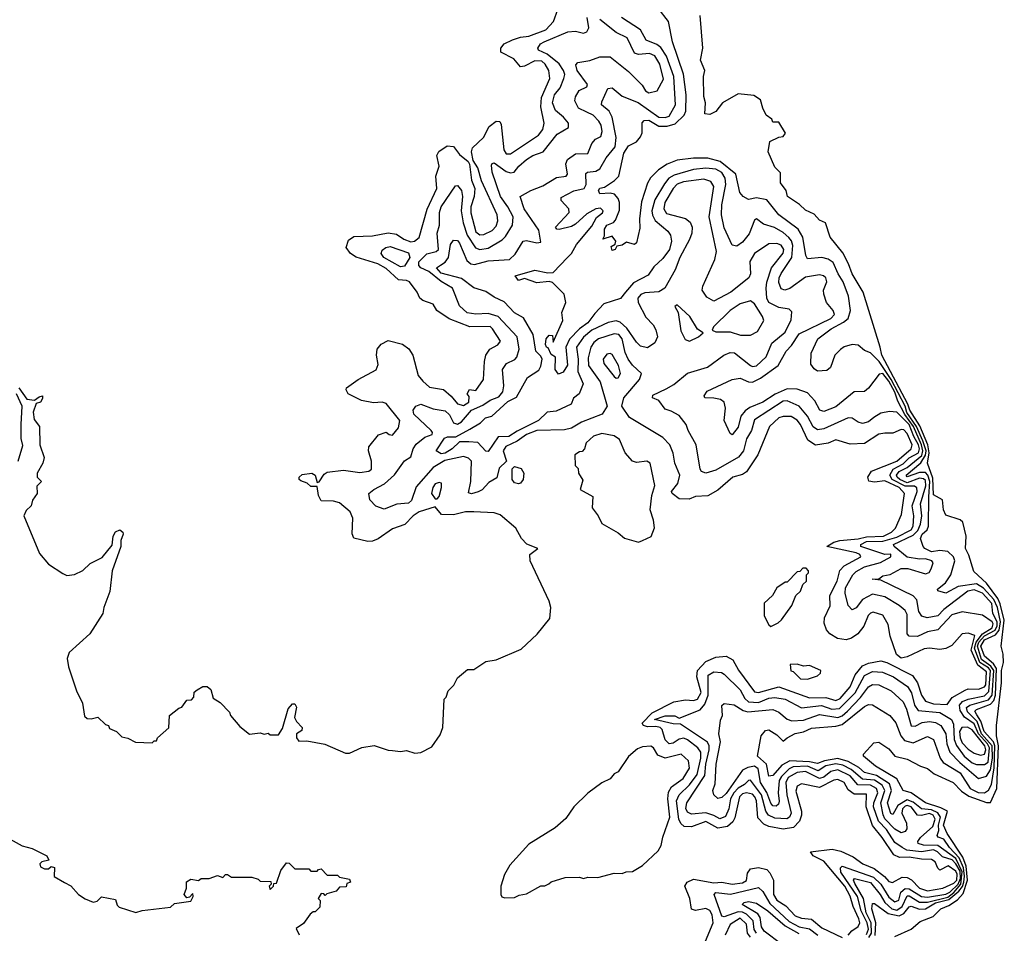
# Model space of a CAD drawing. Extents: x 2494106 to 2685573, y 758056 to 915185.
# Tile 502 of 507: x 2659073 to 2663912, y 897354 to 901844. Entities that reach past the tile are written whole.
import ezdxf

# ---------------------------------------------------------------- set-up
doc = ezdxf.new("R2010")
doc.units = 0

msp = doc.modelspace()

# ---------------------------------------------------------------- linework, layer by layer
at = {"layer": '0CON05XD'}
for points in [[(2661045, 898243.3), (2661099.3, 898270.7), (2661140.7, 898329.3), (2661152.5, 898365), (2661160, 898505), (2661170, 898515), (2661180, 898545), (2661207, 898573), (2661225, 898610), (2661275, 898650), (2661305, 898650), (2661365, 898690), (2661415, 898697.5), (2661538.8, 898751.2), (2661615.9, 898824.1), (2661678.3, 898901.7), (2661683.3, 898955), (2661676.4, 898986.4), (2661582.5, 899185), (2661580, 899215), (2661620, 899245), (2661566.2, 899266.2), (2661540, 899295), (2661512.5, 899345), (2661435, 899410), (2661405, 899420), (2661305, 899426), (2661264.1, 899425.9), (2661205, 899411.2), (2661147, 899413), (2661115, 899450), (2661036.7, 899425), (2661006.7, 899405), (2660966.1, 899363.9), (2660905, 899342), (2660835, 899292), (2660808, 899282), (2660785, 899278.8), (2660715.8, 899295.8), (2660707, 899317), (2660710, 899395), (2660698, 899425), (2660645, 899470), (2660615, 899477.5), (2660555, 899478.8), (2660541.4, 899505), (2660535, 899550), (2660505, 899550), (2660485.5, 899565.6), (2660455, 899578), (2660446.2, 899585), (2660446.2, 899595), (2660461.2, 899608.8), (2660510, 899615), (2660525.9, 899605.9), (2660535, 899570), (2660545, 899572.5), (2660570, 899610), (2660585, 899620.8), (2660665, 899629.5), (2660745, 899618.9), (2660790, 899625), (2660802.5, 899635), (2660802.5, 899675), (2660787.5, 899725), (2660790, 899745), (2660836.7, 899803.3), (2660875, 899817.5), (2660890, 899805), (2660905, 899802.5), (2660935, 899837.5), (2660942.5, 899875), (2660875, 899958.5), (2660855, 899964.3), (2660811.7, 899961.7), (2660753, 899973), (2660687.5, 900005), (2660677.5, 900025), (2660680, 900035), (2660737.5, 900075), (2660825, 900122.5), (2660835, 900150), (2660827.5, 900195), (2660830, 900225), (2660850.7, 900249.3), (2660885, 900267.5), (2660955, 900250), (2660986.4, 900226.4), (2661006.1, 900196.1), (2661031.2, 900095), (2661055, 900067.5), (2661088.3, 900038.3), (2661156.1, 900026.1), (2661194.4, 899994.4), (2661225, 899956.2), (2661255, 899948.8), (2661280, 899965), (2661281.7, 899991.7), (2661272.5, 900005), (2661283.6, 900026.4), (2661315, 900022.5), (2661353.6, 900076.4), (2661357.1, 900165), (2661363.8, 900196.2), (2661384.6, 900225.5), (2661424.1, 900245.9), (2661436, 900265), (2661397.8, 900325), (2661385, 900335.5), (2661285, 900334.5), (2661183.8, 900373.8), (2661124.3, 900414.3), (2661105.8, 900445.8), (2661055, 900463.3), (2661040, 900475), (2661026.7, 900505), (2660990, 900555), (2660975, 900562.5), (2660935, 900566.4), (2660875, 900621.1), (2660833.9, 900643.9), (2660727.4, 900677.4), (2660699.5, 900695), (2660678.1, 900725), (2660690, 900760), (2660715, 900778.9), (2660807.6, 900782.4), (2660885, 900796.5), (2660925, 900790), (2660961.4, 900765), (2660995, 900753.1), (2661013.5, 900756.5), (2661036.6, 900773.4), (2661076.7, 900913.3), (2661124.2, 901015), (2661118.6, 901075), (2661134.2, 901125), (2661123.6, 901176.4), (2661133.6, 901196.4), (2661175, 901223.8), (2661205, 901221.2), (2661235, 901181.4), (2661277.3, 901147.3), (2661284.3, 901134.3), (2661293.1, 901055), (2661309.6, 901015), (2661306.2, 900975), (2661290.9, 900925), (2661290.3, 900895), (2661315, 900802.2), (2661335, 900787.3), (2661355, 900788.2), (2661395, 900808.9), (2661415, 900830), (2661423.3, 900855), (2661420, 900885), (2661342.3, 901052.3), (2661325, 901116.7), (2661302, 901152), (2661294.4, 901195), (2661298.6, 901215), (2661352.9, 901265), (2661380.7, 901319.3), (2661415, 901346.2), (2661433.6, 901343.6), (2661439.7, 901329.7), (2661453.4, 901205), (2661465, 901184.5), (2661485, 901185.5), (2661622.7, 901277.3), (2661644.6, 901305), (2661651.5, 901335), (2661634.7, 901415.3), (2661637.7, 901462.3), (2661678.9, 901555), (2661674.1, 901595), (2661656.5, 901625), (2661639.7, 901639.8), (2661605, 901642.4), (2661555, 901615.5), (2661535, 901611.9), (2661501.7, 901651.7), (2661438.6, 901685), (2661438, 901705), (2661454, 901725), (2661494.7, 901745.3), (2661535, 901758.5), (2661575, 901762.5), (2661659.1, 901795), (2661697.1, 901835), (2661717.9, 901895)], [(2662845.9, 898314.1), (2662884.8, 898335.2), (2662925, 898343.4), (2662965, 898362.2), (2663085, 898372.5), (2663115, 898380.8), (2663225, 898468.9), (2663245, 898477.8), (2663265, 898477.1), (2663350, 898425), (2663378.6, 898388.6), (2663404.1, 898324.1), (2663421.8, 898301.8), (2663465, 898289.6), (2663535, 898320.6), (2663565, 898307.1), (2663596.6, 898215), (2663612.7, 898192.7), (2663695, 898141.9), (2663745.4, 898065), (2663783.9, 898046.1), (2663815, 898043.5), (2663835, 898057.5), (2663849.2, 898085), (2663863, 898167), (2663866.6, 898275), (2663859, 898295), (2663813.7, 898345), (2663797, 898397), (2663777.9, 898427.9), (2663768.4, 898445), (2663775, 898454.5), (2663845, 898480.2), (2663861.2, 898498.8), (2663869.6, 898525), (2663873.9, 898655), (2663858.6, 898678.6), (2663815, 898715.9), (2663796.8, 898765), (2663815, 898795.9), (2663868.7, 898821.3), (2663886.4, 898843.6), (2663894, 898885), (2663879.3, 898955), (2663861.1, 898995), (2663809.9, 899049.9), (2663775, 899071.1), (2663685, 899058), (2663625, 899025.8), (2663586.4, 899036.4), (2663583.3, 899045), (2663623.1, 899076.9), (2663649.5, 899115), (2663669.6, 899185), (2663662.4, 899205), (2663635, 899229.8), (2663595, 899236), (2663555, 899228.1), (2663522, 899245), (2663514.2, 899255), (2663500, 899295), (2663508.9, 899315), (2663532.9, 899337.1), (2663539.8, 899355), (2663541, 899499), (2663546.7, 899575), (2663536, 899605.9), (2663525, 899618), (2663495, 899619.5), (2663435, 899598), (2663430.6, 899605), (2663503, 899667), (2663525.9, 899704.1), (2663527.6, 899725), (2663512.4, 899775), (2663481, 899845), (2663434.1, 899914.1), (2663424.7, 899945), (2663356.3, 900076.3), (2663297.9, 900165), (2663255, 900207.5), (2663225, 900218.6), (2663195, 900244.4), (2663165, 900248.1), (2663125, 900236.2), (2663106.7, 900223.3), (2663080, 900195), (2663058.6, 900135), (2663040.7, 900119.3), (2662995, 900116.7), (2662978, 900128), (2662961.9, 900151.9), (2662962.9, 900205), (2662995.5, 900275), (2663061.1, 900325), (2663122.8, 900357.2), (2663144.4, 900375.6), (2663156.1, 900415), (2663146.7, 900485), (2663120.9, 900555), (2663095.3, 900595), (2663071, 900651), (2663047.5, 900667.5), (2663015, 900675.9), (2662945, 900668.8), (2662937.1, 900685), (2662921.5, 900775), (2662899.1, 900815), (2662804.7, 900884.7), (2662745, 900958.9), (2662695, 900968.5), (2662655, 900961.1), (2662629.2, 900975), (2662613.3, 900995), (2662592.3, 901085), (2662516.5, 901146.5), (2662455, 901163.8), (2662385, 901163.3), (2662305, 901153.9), (2662255, 901134.5), (2662213.5, 901106.5), (2662173.7, 901066.3), (2662159.2, 901040.8), (2662129.1, 900949.1), (2662119.1, 900865), (2662121.1, 900818.9), (2662105, 900747.5), (2662095, 900740), (2662055, 900750), (2662035, 900736.7), (2662008.3, 900731.7), (2662000, 900715), (2661985, 900710), (2661980.4, 900729.5), (2661999.3, 900740.7), (2662003.3, 900755), (2661985, 900780), (2661940, 900765), (2661948, 900782), (2661947.5, 900815), (2661958.8, 900835), (2661992.2, 900847.8), (2662001.2, 900858.8), (2662021.7, 900908.3), (2662021.8, 900945), (2662014.6, 900965), (2661996.1, 900986.1), (2661975, 900991.5), (2661925, 900988.6), (2661918.1, 901005), (2661925, 901015.5), (2661948.2, 901021.8), (2661997, 901053.1), (2662017.3, 901075), (2662042, 901188), (2662065, 901224.4), (2662105, 901244.4), (2662125, 901268), (2662132, 901288), (2662133.4, 901336.6), (2662141.7, 901348.3), (2662165, 901350.3), (2662215, 901320.7), (2662255, 901320.5), (2662295, 901332.8), (2662338.5, 901375), (2662347.3, 901395), (2662348.9, 901475), (2662336.1, 901576.1), (2662282.3, 901735), (2662262.5, 901835), (2662211.2, 901901.2)], [(2662485, 897932.8), (2662445, 897945.7), (2662375, 897939.1), (2662355, 897949.4), (2662346.9, 897966.9), (2662351.8, 897995), (2662440.2, 898129.8), (2662445.6, 898185), (2662462.1, 898255), (2662462, 898275), (2662453.8, 898293.8), (2662321.7, 898381.7), (2662285, 898383.2), (2662193.8, 898405), (2662245, 898422.9), (2662293, 898423), (2662315, 898411.2), (2662417.7, 898452.3), (2662440.5, 898479.5), (2662456.3, 898523.7), (2662457.3, 898622.7), (2662485, 898638.2), (2662522.5, 898635), (2662535, 898628.1), (2662615, 898550.9), (2662637.3, 898507.3), (2662655, 898491.9), (2662705, 898489.1), (2662755, 898509.3), (2662785, 898513.1), (2662835.2, 898505.2), (2662915, 898461.5), (2663013.4, 898473.4), (2663065, 898456), (2663101.7, 898458.3), (2663178.9, 898535), (2663225, 898620.7), (2663265, 898640.6), (2663313, 898637), (2663368.5, 898615), (2663436.3, 898566.3), (2663456.2, 898535), (2663470.7, 898475), (2663489.5, 898449.5), (2663595, 898438.8), (2663653.1, 898405), (2663662.3, 898382.3), (2663665.9, 898305.9), (2663677.6, 898277.6), (2663714.4, 898224.4), (2663755, 898191.9), (2663775, 898184), (2663815, 898183), (2663833.4, 898195), (2663840.1, 898265), (2663829.8, 898285), (2663785.6, 898335), (2663765, 898383), (2663716, 898416), (2663695, 898449.5), (2663691.9, 898475), (2663707.2, 898492.8), (2663735, 898505.2), (2663815, 898521.6), (2663836.9, 898543.1), (2663844.9, 898645), (2663835, 898658.1), (2663792.3, 898685), (2663766.3, 898755), (2663774.7, 898785.3), (2663804.9, 898825.1), (2663853.1, 898855), (2663857, 898875), (2663852.2, 898885), (2663805, 898917.8), (2663705, 898934.4), (2663655, 898919.5), (2663585, 898846.1), (2663535, 898835.9), (2663485, 898813.1), (2663445, 898814.4), (2663435.6, 898825.6), (2663435, 898920.8), (2663425, 898940.6), (2663395.7, 898965), (2663325, 899007.5), (2663265, 899020), (2663216.2, 898993.8), (2663185, 898954.2), (2663165, 898943.3), (2663145.8, 898965.8), (2663130.4, 899025), (2663132.6, 899052.6), (2663168.8, 899115), (2663185, 899132.1), (2663225.8, 899155), (2663303.3, 899176.7), (2663355.5, 899205), (2663355, 899216.7), (2663325, 899215.5), (2663207.5, 899255), (2663206.9, 899265), (2663235, 899279.4), (2663315, 899281.6), (2663385, 899300.8), (2663455, 899337.1), (2663464.7, 899355), (2663467.5, 899405), (2663459.3, 899455), (2663484.8, 899524.8), (2663483.1, 899543.1), (2663471.1, 899551.1), (2663425, 899551.4), (2663361.5, 899585), (2663350.4, 899605), (2663365.6, 899635), (2663415, 899660.6), (2663445, 899690.3), (2663490, 899715), (2663495.3, 899734.8), (2663491.3, 899755), (2663467.5, 899795), (2663445, 899854), (2663385, 899915.6), (2663348.3, 899918.3), (2663305, 899910.5), (2663270.6, 899889.4), (2663245, 899868.5), (2663215, 899860), (2663195, 899865.7), (2663165, 899886.4), (2663145, 899887.9), (2663025, 899834.1), (2662995, 899829.2), (2662973, 899843), (2662945.2, 899895.2), (2662904.7, 899944.7), (2662845, 899970.8), (2662825, 899969.3), (2662685, 899877.5), (2662669.2, 899825), (2662645.8, 899784.2), (2662630, 899725), (2662605.7, 899694.3), (2662495, 899629.5), (2662445, 899615.5), (2662424, 899624), (2662417.1, 899635), (2662398.8, 899755), (2662358, 899825), (2662348.6, 899855), (2662315, 899898.1), (2662275, 899920.5), (2662245, 899929.2), (2662215, 899972.5), (2662183.3, 899985), (2662185, 899998), (2662250.7, 900029.3), (2662288.3, 900051.7), (2662355, 900106.2), (2662453.9, 900136.1), (2662533.8, 900195), (2662565, 900208.6), (2662586.2, 900206.2), (2662665, 900144.2), (2662675, 900139.2), (2662695, 900143.1), (2662742.7, 900187.3), (2662770, 900255), (2662835, 900308.1), (2662865, 900369.2), (2662868.3, 900408.3), (2662855, 900421.3), (2662805, 900429.6), (2662755.5, 900455), (2662745.3, 900475), (2662742, 900525), (2662745.3, 900554.7), (2662768.5, 900625), (2662825, 900696), (2662828.7, 900715), (2662815, 900736.2), (2662795, 900744.5), (2662755, 900741.9), (2662685, 900694.4), (2662661.5, 900655), (2662664.5, 900595), (2662656.7, 900575), (2662568, 900505), (2662485, 900460), (2662450.3, 900480.3), (2662427.5, 900515), (2662430.8, 900535), (2662490.4, 900665), (2662497.5, 900705), (2662461.3, 900875), (2662485.4, 901025), (2662469.6, 901049.6), (2662435, 901060), (2662335, 901047.4), (2662305, 901035.3), (2662284.8, 901015.2), (2662243.6, 900945), (2662238.4, 900915), (2662252.3, 900892.3), (2662345, 900866.7), (2662368.9, 900848.9), (2662379.1, 900825), (2662376.2, 900795), (2662365.6, 900764.3), (2662317.2, 900675), (2662294.5, 900615), (2662244.6, 900525), (2662215, 900506.8), (2662145, 900501.5), (2662126.7, 900493.3), (2662111.8, 900475), (2662112.5, 900455), (2662151.4, 900381.4), (2662186, 900345), (2662200.3, 900320.3), (2662207.5, 900285), (2662195, 900256.7), (2662158.3, 900231.7), (2662125, 900240), (2662105, 900258.8), (2662057.9, 900327.9), (2662025, 900356.9), (2662005, 900364.6), (2661965, 900356.4), (2661885, 900318.2), (2661845, 900283.1), (2661810.7, 900235), (2661818.8, 900175), (2661816.7, 900115), (2661841.9, 900055), (2661822.5, 900005), (2661795.8, 899984.2), (2661784, 899955), (2661710.6, 899919.4), (2661665, 899915.5), (2661623.6, 899875), (2661518, 899822), (2661477.8, 899795), (2661425, 899793.5), (2661375, 899721.2), (2661365, 899723.8), (2661325, 899766.9), (2661281.2, 899768.8), (2661235, 899769.6), (2661199.6, 899735), (2661165, 899714.3), (2661145, 899711.2), (2661120.8, 899725), (2661161.8, 899788.2), (2661175.3, 899794.7), (2661216.2, 899793.8), (2661285, 899831.6), (2661337.6, 899862.4), (2661363.1, 899886.9), (2661394.4, 899895), (2661472.7, 899967.3), (2661515, 899989.6), (2661569.2, 900085), (2661625, 900121.5), (2661635, 900140.8), (2661640.9, 900175), (2661635, 900190.5), (2661609.7, 900215), (2661596.9, 900296.9), (2661548.8, 900378.8), (2661505, 900404.2), (2661455, 900458), (2661405, 900480.6), (2661365, 900507.5), (2661305, 900526.8), (2661245, 900571.6), (2661145, 900597.6), (2661122.5, 900625), (2661142, 900638), (2661165, 900652.2), (2661180.9, 900675), (2661190.9, 900739.1), (2661205, 900761.4), (2661225, 900758.6), (2661235, 900745.7), (2661270.6, 900660.6), (2661290, 900645), (2661309.2, 900640.8), (2661375, 900658.4), (2661480, 900665), (2661508.8, 900691.2), (2661547.5, 900755), (2661565, 900758.6), (2661615, 900748), (2661635, 900750), (2661625, 900810), (2661552.9, 900915), (2661532.5, 900975), (2661584.7, 901005.3), (2661645, 901028.2), (2661712.2, 901067.8), (2661758.8, 901075), (2661765.7, 901085), (2661757.5, 901135), (2661765, 901157.5), (2661805, 901185.6), (2661865, 901186.2), (2661884.6, 901235.3), (2661903.1, 901256.9), (2661929.1, 901270.9), (2661936.2, 901295), (2661931.1, 901325), (2661920, 901345), (2661891.5, 901375), (2661860.1, 901390.1), (2661820, 901410), (2661802.2, 901445), (2661805.5, 901465), (2661823.4, 901496.6), (2661860, 901515), (2661864, 901525), (2661813.8, 901595), (2661807.3, 901622.7), (2661816.9, 901633.1), (2661875, 901643.3), (2661925, 901662), (2661975, 901661.4), (2662065, 901589.4), (2662132.4, 901522.4), (2662148.8, 901495), (2662165, 901484), (2662205.7, 901494.3), (2662238.3, 901551.7), (2662219.7, 901625), (2662195, 901666.1), (2662168.5, 901678.5), (2662115, 901673.5), (2662095, 901680.4), (2662059.5, 901755), (2662005, 901781.1), (2661925.4, 901845)], [(2661396, 901095), (2661391.5, 901128.5), (2661395, 901137.5), (2661405, 901141.4), (2661465, 901097.8), (2661485, 901091.9), (2661503.3, 901095), (2661525.8, 901125), (2661565, 901156.9), (2661595, 901176.5), (2661645.5, 901194.5), (2661715, 901281.4), (2661770, 901315), (2661770, 901335), (2661745.5, 901365), (2661707.1, 901397.1), (2661692.1, 901435), (2661702.5, 901475), (2661730.1, 901509.9), (2661748.5, 901555), (2661751.8, 901575), (2661746.8, 901595), (2661725, 901626.9), (2661665, 901675.5), (2661624, 901695), (2661619.2, 901705), (2661632.5, 901725), (2661650.8, 901735), (2661767.5, 901785), (2661805, 901788.6), (2661845, 901777.5), (2661861.2, 901785), (2661870, 901805), (2661861.6, 901855)], [(2663246.7, 897333.3), (2663260.1, 897355), (2663258.4, 897405), (2663233.6, 897455), (2663220.8, 897525), (2663178.6, 897598.6), (2663171.2, 897615), (2663176.7, 897623.3), (2663255, 897603.2), (2663302.1, 897545), (2663326, 897505), (2663359.2, 897475), (2663385, 897468.3), (2663410.3, 897485), (2663435, 897538.4), (2663445, 897537.8), (2663495, 897507.1), (2663535, 897506.2), (2663635, 897532.3), (2663665, 897554.4), (2663699, 897595), (2663705.7, 897655.7), (2663675, 897720.9), (2663585.3, 897785.3), (2663515, 897787.4), (2663489.4, 897795), (2663487.5, 897805), (2663501.2, 897825), (2663561.6, 897878.4), (2663572.6, 897915), (2663562.6, 897935), (2663545, 897942.1), (2663505, 897932.8), (2663485, 897934.8), (2663455, 897974.8), (2663435, 897981.5), (2663425, 897978.5), (2663412.2, 897965), (2663409.3, 897945), (2663431.1, 897895), (2663433, 897867), (2663425, 897854.3), (2663405, 897848.5), (2663375, 897866.2), (2663325.9, 897915.9), (2663316.7, 897936.7), (2663305.5, 897995), (2663325.5, 898055), (2663312.2, 898082.3), (2663275, 898106.7), (2663215, 898111.1), (2663159.5, 898159.5), (2663119.5, 898179.5), (2663085, 898187.6), (2663035, 898177.4), (2662997.2, 898152.8), (2662945, 898174.9), (2662875, 898172.3), (2662855, 898162.7), (2662818, 898125), (2662806.7, 898105), (2662801.4, 898045), (2662806.5, 898003.5), (2662802, 897988), (2662791.4, 897978.5), (2662775, 897980.3), (2662765, 897992.9), (2662745.8, 898045.8), (2662714.2, 898095), (2662702.8, 898162.8), (2662685, 898174.8), (2662651.5, 898168.5), (2662625.3, 898155), (2662545, 898041.3), (2662525, 898021.1), (2662505, 898015.8), (2662485, 898033.8), (2662480, 898055), (2662491.3, 898088.7), (2662496.4, 898185), (2662516.9, 898295), (2662510, 898335), (2662518, 898402), (2662526.7, 898425), (2662523.6, 898473.6), (2662536.1, 898483.9), (2662585, 898476.9), (2662628.9, 898449), (2662651.8, 898441.8), (2662775, 898453.9), (2662805, 898440.9), (2662846, 898406), (2662868.2, 898398.2), (2662925, 898402), (2663005, 898428.9), (2663095, 898415.2), (2663115, 898422.3), (2663142.2, 898445), (2663206.5, 898513.5), (2663245, 898566.1), (2663265, 898576.1), (2663295, 898575.4), (2663355.7, 898545), (2663415, 898491.5), (2663432.5, 898455), (2663455, 898374.4), (2663475, 898371.8), (2663509.5, 898390.5), (2663545, 898394.7), (2663575, 898389.7), (2663600, 898375), (2663625.7, 898335), (2663630.3, 898285), (2663644.4, 898244.4), (2663693.2, 898193.2), (2663785, 898114.5), (2663825, 898126.2), (2663845, 898156.7), (2663853.9, 898213.9), (2663852.2, 898275), (2663800.8, 898335), (2663778.3, 898395), (2663732.3, 898442.3), (2663726, 898464), (2663742.5, 898475), (2663835, 898501.5), (2663852.6, 898525), (2663860.2, 898645), (2663846.7, 898666.7), (2663800.1, 898700.1), (2663780, 898765), (2663786.9, 898785), (2663814.6, 898815.4), (2663866.8, 898843.2), (2663877.8, 898865), (2663878.1, 898885), (2663855.6, 898925), (2663850.8, 898975), (2663805, 899025.2), (2663765, 899042.8), (2663732.5, 899035), (2663615.1, 898944.9), (2663585, 898914.6), (2663533.8, 898903.8), (2663507.5, 898912.5), (2663492.7, 898935), (2663483.1, 898993.1), (2663465, 899011.8), (2663305, 899090), (2663263.8, 899095), (2663295, 899096.2), (2663315, 899110.6), (2663352, 899118), (2663405, 899146.5), (2663437.5, 899147.5), (2663525, 899121.1), (2663542.9, 899127.1), (2663552.5, 899145), (2663562.5, 899175), (2663555.8, 899185), (2663525, 899194.6), (2663495, 899193.4), (2663435, 899203.4), (2663370.6, 899255), (2663367.1, 899265), (2663465, 899311), (2663486.7, 899333.3), (2663501.2, 899365), (2663506.6, 899405), (2663501.1, 899465), (2663526.4, 899553.6), (2663525, 899578.6), (2663515, 899587.9), (2663495, 899590.3), (2663435, 899567.6), (2663398.2, 899585), (2663385.5, 899595), (2663383.2, 899605), (2663395.8, 899624.2), (2663435, 899643.4), (2663507.4, 899702.6), (2663512.5, 899725), (2663505.9, 899755), (2663466.3, 899845), (2663423.1, 899903.1), (2663389.8, 899969.8), (2663375, 900014), (2663345, 900067.8), (2663315, 900106.1), (2663297.3, 900102.7), (2663245, 900032.9), (2663225, 900017.5), (2663175, 900015.8), (2663085, 899940.9), (2663025, 899917.8), (2663005.4, 899925.5), (2662981.4, 899971.5), (2662945, 900009.5), (2662895, 900028.9), (2662845, 900030), (2662786.7, 900003.3), (2662725, 899964.7), (2662661.2, 899938.8), (2662638.2, 899921.8), (2662617.5, 899895), (2662605, 899841.2), (2662575, 899803.3), (2662565, 899811.2), (2662536.2, 899875), (2662542.7, 899935), (2662535.4, 899965), (2662517.7, 899977.7), (2662485, 899984), (2662440, 899985), (2662437.5, 899995), (2662451.7, 900018.3), (2662575, 900076.5), (2662615, 900082.7), (2662655, 900064.6), (2662675, 900062.8), (2662715, 900081.9), (2662801.5, 900145), (2662840.4, 900215), (2662867.1, 900243), (2662905, 900300), (2663060, 900375), (2663078.1, 900395), (2663071.9, 900415), (2663039.2, 900455), (2663025.5, 900494.4), (2663023.5, 900515), (2663040, 900555), (2663035.6, 900575), (2663023.3, 900585), (2663005, 900590), (2662935, 900578), (2662857.6, 900522.4), (2662834.5, 900514.4), (2662815, 900522), (2662805, 900552.5), (2662806.6, 900575), (2662815, 900596.5), (2662868.8, 900675), (2662873.6, 900733.6), (2662866.7, 900756.7), (2662853.3, 900773.3), (2662825, 900797.8), (2662782.4, 900822.4), (2662728.8, 900838.8), (2662695, 900866.2), (2662685, 900858.8), (2662657.9, 900792.1), (2662625, 900750), (2662598.3, 900731.7), (2662575.7, 900735.7), (2662535, 900821.2), (2662522, 900885), (2662523.4, 900935), (2662544.2, 901035), (2662540.3, 901065), (2662525, 901092.7), (2662495, 901109.4), (2662445, 901114.8), (2662385, 901108.4), (2662290.1, 901079.9), (2662264.5, 901065.5), (2662242.4, 901037.5), (2662195, 900959.4), (2662180.3, 900905), (2662182.9, 900882.9), (2662196.8, 900856.8), (2662258, 900805), (2662272.5, 900785), (2662277.1, 900755), (2662266.5, 900715), (2662235, 900670.6), (2662189.7, 900630.3), (2662161.7, 900588.3), (2662089.3, 900550.7), (2662050.5, 900505), (2662025.4, 900474.5), (2661945, 900446.9), (2661899.6, 900400.4), (2661865.8, 900355), (2661824.8, 900325.1), (2661775.2, 900274.8), (2661757.1, 900235), (2661765, 900146.7), (2661745, 900112), (2661721.2, 900101.2), (2661705.7, 900125.7), (2661706, 900186), (2661685, 900198.6), (2661671.2, 900231.2), (2661662.5, 900235), (2661657.1, 900247.1), (2661660.4, 900275), (2661675, 900294.3), (2661691.7, 900291.7), (2661695, 900260), (2661742.5, 900365), (2661737.5, 900405), (2661757.5, 900455), (2661750, 900495), (2661692.8, 900552.8), (2661675, 900556.7), (2661615, 900550.5), (2661555, 900571.9), (2661525, 900563.1), (2661508.8, 900585), (2661605, 900613.8), (2661669.3, 900599.3), (2661695, 900601), (2661765.3, 900674.7), (2661784.9, 900695.1), (2661810.3, 900739.7), (2661885, 900829.7), (2661908.1, 900871.8), (2661937.7, 900895), (2661940.4, 900905), (2661928.1, 900918.1), (2661904.5, 900915), (2661860.5, 900889.5), (2661805, 900838.9), (2661785, 900828.5), (2661725, 900813.1), (2661713.3, 900815), (2661706.7, 900825), (2661773.8, 900896.2), (2661772.7, 900915), (2661734.5, 900955), (2661735, 900970), (2661796.6, 901003.4), (2661847.5, 901015), (2661857.9, 901035), (2661855, 901087.5), (2661864.6, 901095.3), (2661905, 901100.5), (2661925, 901110.6), (2661955.3, 901164.7), (2662000.2, 901219.8), (2662005.7, 901265), (2661984.7, 901365), (2661970.4, 901395), (2661933.1, 901425), (2661935, 901441.2), (2661964.3, 901505.7), (2661985, 901510), (2662035, 901468.9), (2662112.3, 901437.7), (2662215, 901365.7), (2662245, 901363.5), (2662265, 901370.6), (2662295.8, 901425), (2662289, 901565), (2662251.9, 901665), (2662225, 901707.7), (2662205, 901722.7), (2662152.9, 901742.9), (2662124.3, 901795), (2662030.8, 901855)], [(2663375, 897338.6), (2663455.5, 897374.5), (2663498.7, 897411.3), (2663563.6, 897436.4), (2663601.2, 897475), (2663640.2, 897489.8), (2663682.3, 897517.7), (2663709.7, 897550.3), (2663732.1, 897615), (2663724.2, 897684.2), (2663708, 897728.1), (2663631.6, 897845), (2663613.9, 897885), (2663632.5, 897955), (2663601.2, 897971.2), (2663525, 897995.3), (2663455, 898043.6), (2663415.5, 898055.6), (2663383.6, 898113.6), (2663278.8, 898175), (2663220, 898225), (2663220, 898235), (2663270.7, 898289.3), (2663295, 898293.3), (2663345, 898261.2), (2663374.3, 898224.3), (2663435, 898209.5), (2663501.2, 898175), (2663535, 898164.3), (2663567.3, 898137.3), (2663661.4, 898095), (2663702.4, 898052.4), (2663738.6, 898028.6), (2663825, 897996.4), (2663845, 897996.4), (2663876.3, 898065), (2663884.1, 898275), (2663873.3, 898325), (2663873.8, 898375), (2663898.7, 898585), (2663898.3, 898645), (2663908.2, 898685), (2663906.6, 898726.6), (2663896.7, 898765), (2663912.4, 898892.4), (2663892.6, 898972.6), (2663880.1, 899000.1), (2663824.2, 899074.2), (2663762.7, 899132.7), (2663738, 899212), (2663722, 899245), (2663725.8, 899305), (2663708.2, 899375), (2663695.9, 899385.9), (2663625, 899408.8), (2663613.5, 899435), (2663608.4, 899485), (2663565, 899508.2), (2663560.7, 899590.7), (2663534.2, 899665), (2663543.6, 899715), (2663536.9, 899755), (2663497.4, 899847.4), (2663447.4, 899925), (2663437.6, 899955), (2663310.6, 900195), (2663303.1, 900235), (2663219.2, 900505), (2663164.5, 900595), (2663146.7, 900645), (2663118.7, 900698.7), (2663056.2, 900775), (2663033.8, 900845), (2663005, 900859.2), (2662978.1, 900888.1), (2662935, 900908), (2662905.6, 900935.6), (2662846.7, 900975), (2662840, 901005), (2662813, 901043), (2662811.7, 901091.7), (2662785, 901120), (2662751.2, 901195), (2662760, 901245), (2662805, 901267.5), (2662825, 901270), (2662837, 901287), (2662805, 901340), (2662775, 901340), (2662770, 901355), (2662742.5, 901375), (2662725, 901410), (2662715, 901450), (2662681.7, 901471.7), (2662605, 901480), (2662527.5, 901435), (2662495, 901393.3), (2662465, 901377.5), (2662441.2, 901381.2), (2662443.8, 901435), (2662436.1, 901466.1), (2662433.8, 901565), (2662440, 901595), (2662420, 901645), (2662431.2, 901705), (2662417.5, 901865)], [(2663145.8, 897345), (2663163.6, 897366.4), (2663195, 897388), (2663202.2, 897405), (2663196.8, 897425), (2663169.7, 897485), (2663155, 897536.9), (2663127.9, 897585), (2663025, 897707.8), (2662973.8, 897735), (2662960, 897755), (2663067, 897767), (2663108.3, 897758.3), (2663169.3, 897729.3), (2663216.7, 897695), (2663272.4, 897672.4), (2663323.2, 897633.2), (2663345, 897608.5), (2663363.6, 897603.6), (2663410.6, 897629.4), (2663435, 897628.8), (2663457.1, 897617.1), (2663495, 897575.9), (2663535, 897563.4), (2663610, 897575), (2663665, 897600.9), (2663678.7, 897615), (2663680, 897645), (2663675, 897658.9), (2663636.2, 897685), (2663595, 897664.2), (2663585, 897674), (2663572.9, 897705), (2663555, 897716.8), (2663505, 897717.9), (2663445, 897728.6), (2663396.6, 897726.6), (2663369.1, 897739.1), (2663312.8, 897825), (2663264.5, 897884.5), (2663233.5, 897975), (2663235, 898037.8), (2663175, 898037.2), (2663145, 898059.1), (2663125, 898095.5), (2663095, 898109.4), (2663075, 898107.1), (2663005, 898070), (2662915, 898089.2), (2662893.7, 898076.3), (2662887.8, 898052.2), (2662916.2, 897955), (2662916.4, 897935), (2662905.8, 897905.8), (2662875.8, 897874.2), (2662825, 897865.9), (2662755, 897878.2), (2662730.7, 897890.7), (2662701.4, 897921.4), (2662693.8, 898005), (2662687, 898025), (2662675, 898037.2), (2662645, 898044.1), (2662625, 898038.6), (2662610.6, 898025), (2662588.3, 897921.7), (2662578.3, 897901.7), (2662551.9, 897878.1), (2662505, 897871.1), (2662445, 897904.2), (2662375, 897877.7), (2662339.5, 897879.5), (2662323.2, 897893.2), (2662312.1, 897915), (2662301, 898005), (2662314.8, 898035.2), (2662365, 898084.1), (2662402.5, 898135), (2662420.7, 898215), (2662421.4, 898245), (2662406.2, 898265), (2662355, 898305.3), (2662337.6, 898312.4), (2662315, 898308.8), (2662285, 898287.9), (2662265, 898284.6), (2662246.2, 898305), (2662230.3, 898355), (2662221.8, 898365), (2662200.6, 898370.6), (2662158.7, 898368.7), (2662139.6, 898375), (2662133.2, 898386.8), (2662182.5, 898437.5), (2662288, 898492), (2662345, 898501.6), (2662385, 898497.5), (2662405.4, 898505), (2662422.5, 898537.5), (2662401.4, 898615), (2662404.7, 898645), (2662445, 898689.4), (2662495, 898711.8), (2662545, 898715.3), (2662578.2, 898698.2), (2662606.5, 898646.5), (2662685, 898540.7), (2662705, 898537.9), (2662805, 898565.7), (2662955, 898510.5), (2663035, 898513.5), (2663085, 898498.8), (2663105, 898508.1), (2663155, 898564.6), (2663179, 898625), (2663215, 898668.1), (2663245, 898682), (2663305, 898693.5), (2663335.9, 898684.1), (2663461.7, 898621.7), (2663485.2, 898585.2), (2663504.7, 898525), (2663524.5, 898494.5), (2663565, 898481.7), (2663631.2, 898478.8), (2663656.4, 898513.6), (2663720.4, 898549.6), (2663735.2, 898554.8), (2663785, 898554.3), (2663814.5, 898565), (2663821, 898575), (2663825, 898639.6), (2663781.8, 898671.8), (2663749.8, 898745), (2663767.5, 898817.5), (2663735, 898828.5), (2663705, 898825.7), (2663655, 898769.2), (2663625, 898754.4), (2663595, 898748.2), (2663545, 898755.4), (2663518.6, 898751.4), (2663435, 898713.1), (2663405, 898706.9), (2663382.2, 898725), (2663351.5, 898815), (2663342.1, 898872.1), (2663315, 898918), (2663268, 898932), (2663255, 898928), (2663244, 898916), (2663222.7, 898862.7), (2663192.5, 898825), (2663161.4, 898805), (2663135, 898796.9), (2663093.1, 898803.1), (2663055.4, 898825.5), (2663038.6, 898845), (2663027.6, 898877.6), (2663028.1, 898905), (2663056.5, 898963.5), (2663055.3, 899015), (2663091.6, 899085), (2663103.4, 899136.6), (2663125, 899160), (2663206.8, 899205), (2663202.9, 899215), (2663185, 899223.9), (2663040, 899255), (2663073.9, 899276.1), (2663104.9, 899285.1), (2663195, 899291.9), (2663235, 899302.8), (2663319.5, 899305), (2663358.6, 899325), (2663377.8, 899345), (2663407.4, 899412.6), (2663421.2, 899515), (2663396.3, 899545), (2663325, 899577.9), (2663275, 899570.9), (2663246.8, 899576.8), (2663241.3, 899595), (2663260, 899625), (2663383.9, 899675), (2663454.6, 899735), (2663459.1, 899755), (2663435, 899810.4), (2663419, 899829), (2663405, 899830.8), (2663365, 899811.5), (2663325, 899812.7), (2663295, 899806.4), (2663225, 899761.5), (2663155, 899757.9), (2663085, 899778.6), (2663046.4, 899763.6), (2662985, 899752.5), (2662947.1, 899777.1), (2662910.6, 899855), (2662895, 899875.4), (2662865, 899894.1), (2662826, 899894), (2662805, 899887.3), (2662758.8, 899845), (2662701.8, 899705), (2662645, 899622.2), (2662625, 899609.5), (2662577.5, 899595), (2662505, 899532.5), (2662455, 899504.5), (2662395, 899500), (2662362.9, 899487.1), (2662315, 899490), (2662280, 899515), (2662276.7, 899525), (2662308.1, 899565), (2662317.1, 899605), (2662292.9, 899665), (2662284.5, 899714.5), (2662268.1, 899755), (2662235, 899790), (2662069.8, 899889.8), (2662032, 899945), (2662043.1, 899985), (2662119.4, 900075), (2662129.2, 900105), (2662085, 900145.5), (2662063.8, 900175), (2662048.8, 900208.8), (2662034.7, 900275), (2662017.6, 900297.5), (2661995, 900300.3), (2661917.5, 900275), (2661895, 900257.8), (2661880.8, 900235), (2661867.3, 900182.7), (2661869.1, 900145), (2661926.8, 900065), (2661961.4, 899945), (2661935.4, 899904.6), (2661835, 899865.4), (2661785, 899836.2), (2661750.9, 899829.1), (2661614.2, 899825), (2661565, 899804.7), (2661517.8, 899772.2), (2661462.8, 899747.2), (2661450.3, 899725), (2661465.7, 899675), (2661430.1, 899639.9), (2661418.1, 899591.9), (2661379.9, 899570.1), (2661346.1, 899533.9), (2661326.8, 899523.2), (2661293.8, 899513.8), (2661279.5, 899519.5), (2661290.2, 899575), (2661293.6, 899673.6), (2661279.4, 899689.4), (2661255, 899697.3), (2661162.4, 899677.6), (2661105, 899643.9), (2661021.3, 899548.7), (2660999.2, 899480.8), (2660985, 899468.8), (2660926.3, 899463.7), (2660865, 899439.1), (2660823, 899453), (2660794.3, 899485), (2660790, 899515), (2660813.8, 899535), (2660867, 899563), (2660915, 899607.7), (2660965, 899676.7), (2660995, 899696), (2661007.8, 899735), (2661022.7, 899757.3), (2661065, 899792.1), (2661100.8, 899805), (2661102.9, 899815), (2661095.6, 899825), (2661010.4, 899905), (2661006.8, 899925), (2661021.1, 899945), (2661045, 899954.6), (2661105, 899931.5), (2661165, 899922.2), (2661185, 899902.7), (2661205, 899863.5), (2661225, 899856.6), (2661245, 899868.4), (2661293.8, 899925), (2661350.3, 899949.7), (2661385, 899974.3), (2661429, 899991), (2661447.7, 900015), (2661453.5, 900045), (2661445.7, 900124.3), (2661466.3, 900153.7), (2661506.6, 900173.4), (2661517.5, 900185), (2661527.8, 900225), (2661518.4, 900285), (2661425, 900385.8), (2661375, 900400), (2661315, 900396.8), (2661273, 900403), (2661235, 900438), (2661200.5, 900525), (2661145, 900557.4), (2661085, 900606.6), (2661045, 900625.3), (2661035.6, 900635.6), (2661035.2, 900654.8), (2661075, 900692.8), (2661120, 900705), (2661131.1, 900715), (2661124.6, 900794.6), (2661136.2, 900835), (2661136.7, 900896.7), (2661145.4, 900925), (2661215, 901028), (2661225, 901030), (2661245.3, 901005.3), (2661249.3, 900975), (2661242.4, 900905), (2661253.5, 900845), (2661272.5, 900785), (2661312.8, 900722.8), (2661335, 900714.6), (2661375, 900720.8), (2661445, 900762.1), (2661461.4, 900778.6), (2661495.9, 900834.1), (2661498.2, 900875), (2661473.1, 900925), (2661436.7, 900975), (2661396, 901095)], [(2660945, 900630.3), (2660863.6, 900675), (2660850.6, 900695), (2660855, 900712.2), (2660872.5, 900725), (2660895, 900728.7), (2660985, 900698.2), (2660991.5, 900675), (2660965, 900633.5), (2660945, 900630.3)], [(2662365, 900264.4), (2662410, 900285), (2662432.5, 900305), (2662405, 900323.8), (2662366.9, 900385), (2662305, 900442.5), (2662293.3, 900435), (2662310, 900405), (2662323.1, 900315), (2662343.2, 900273.2), (2662365, 900264.4)], [(2662665, 900293.8), (2662698.9, 900311.1), (2662731.1, 900365), (2662724.5, 900385), (2662685, 900446.9), (2662665, 900462.9), (2662615, 900446.9), (2662565, 900415.4), (2662483.8, 900335), (2662477.5, 900317.5), (2662495, 900310), (2662565, 900310.5), (2662615.5, 900294.5), (2662665, 900293.8)], [(2662005, 900082), (2662015, 900084), (2662026.7, 900105), (2662015.9, 900145), (2661985, 900199.2), (2661975, 900204.3), (2661959.3, 900200.7), (2661940.6, 900175), (2661944.4, 900155), (2661995, 900090), (2662005, 900082)], [(2659065.7, 899675), (2659088.3, 899751.7), (2659081.4, 899785), (2659080, 899855), (2659085.8, 899945), (2659057.1, 900005)], [(2659068.8, 900035), (2659108.9, 899978.9), (2659146.2, 899973.8), (2659168.7, 899991.3), (2659186.1, 899996.1), (2659185, 899982.5), (2659175, 899963.8), (2659155, 899957.5), (2659140, 899915), (2659145, 899880), (2659170, 899845), (2659172.5, 899755), (2659193, 899693), (2659187.5, 899665), (2659160, 899615), (2659160, 899595), (2659180, 899575), (2659158.3, 899551.7), (2659160, 899515), (2659136.7, 899483.3), (2659130, 899455), (2659105, 899432.5), (2659093.8, 899405), (2659171.2, 899221.2), (2659215, 899168.8), (2659285, 899122.5), (2659305, 899112.5), (2659343, 899117), (2659383.6, 899136.4), (2659419.3, 899170.7), (2659479.3, 899200.7), (2659528.3, 899261.7), (2659533.3, 899305), (2659545, 899327.5), (2659566.4, 899336.4), (2659580, 899325), (2659582.5, 899315), (2659570, 899285), (2659570, 899255), (2659527.5, 899135), (2659516.4, 899033.6), (2659487.5, 898955), (2659482.5, 898925), (2659417.5, 898825), (2659316.4, 898733.6), (2659306.7, 898705), (2659313.8, 898663.8), (2659352.5, 898545), (2659382.5, 898485), (2659391.7, 898421.7), (2659405, 898410), (2659425, 898407.5), (2659457, 898417), (2659495, 898380), (2659510, 898375), (2659515, 898360), (2659550, 898345), (2659575, 898320), (2659605, 898312.5), (2659643, 898293), (2659725, 898290), (2659735, 898300), (2659745, 898300), (2659750, 898315), (2659807, 898363), (2659810, 898425), (2659855, 898460), (2659870, 898465), (2659895, 898500), (2659918.3, 898501.7), (2659930, 898515), (2659931.7, 898538.3), (2659945, 898550), (2659973, 898567), (2659995, 898567.5), (2660012.5, 898552.5), (2660025, 898510), (2660058.3, 898488.3), (2660105, 898440), (2660110, 898425), (2660155, 898370), (2660203, 898333), (2660255, 898340), (2660275, 898332.5), (2660295, 898337.5), (2660305, 898330), (2660345, 898330), (2660365, 898360), (2660392.3, 898457.7), (2660415, 898482.5), (2660425, 898482.5), (2660433.3, 898465), (2660424, 898415), (2660434.2, 898395), (2660462.5, 898365), (2660459.3, 898350.7), (2660434.2, 898335), (2660434.3, 898315), (2660445, 898297.5), (2660485, 898300), (2660573, 898283), (2660675, 898240), (2660695, 898240), (2660755, 898266.7), (2660815, 898277.5), (2660885, 898253.3), (2660905, 898252.5), (2660945, 898246.7), (2660975, 898252.5), (2661015, 898240), (2661045, 898243.3)], [(2662115, 899276.2), (2662135, 899284.2), (2662176.4, 899303.6), (2662193, 899347), (2662188.8, 899385), (2662171.2, 899435), (2662179.6, 899505), (2662194.6, 899555), (2662171.2, 899665), (2662155, 899673.8), (2662105, 899668), (2662085, 899674), (2662048.8, 899715), (2662020.7, 899780.7), (2661995, 899798.8), (2661935, 899810), (2661893.2, 899796.8), (2661857.5, 899765), (2661850, 899735), (2661838.3, 899721.7), (2661825, 899720), (2661802.5, 899705), (2661803, 899653), (2661818.3, 899638.3), (2661820, 899615), (2661841.7, 899581.7), (2661827.5, 899535), (2661890.7, 899500.7), (2661887.5, 899445), (2661916.1, 899406.1), (2661935, 899367.5), (2662015, 899322.5), (2662046.4, 899296.4), (2662115, 899276.2)], [(2661525, 899562.2), (2661505, 899567.8), (2661493.8, 899585), (2661493.7, 899636.3), (2661505, 899648.1), (2661537.7, 899637.6), (2661551.8, 899615), (2661547.5, 899585), (2661535, 899566), (2661525, 899562.2)], [(2661125, 899490), (2661135, 899500), (2661146, 899545), (2661145.9, 899565.9), (2661135, 899570), (2661115, 899562.5), (2661103.8, 899545), (2661097.5, 899515), (2661115, 899490), (2661125, 899490)], [(2662765, 898862.5), (2662800.7, 898879.3), (2662817.5, 898895), (2662867.5, 898965), (2662887.5, 899015), (2662910, 899035), (2662921.7, 899068.3), (2662940, 899085), (2662940, 899115), (2662950, 899125), (2662950, 899135), (2662938.3, 899148.3), (2662921.7, 899148.3), (2662908.3, 899131.7), (2662895, 899130), (2662845, 899080), (2662835, 899080), (2662795, 899052.5), (2662772.5, 899015), (2662733, 898977), (2662732.5, 898915), (2662755, 898870), (2662765, 898862.5)], [(2662945, 898602.5), (2662995, 898620), (2663008.3, 898631.7), (2663010, 898645), (2662955, 898670), (2662925, 898667.5), (2662895, 898677.5), (2662860, 898675), (2662863.6, 898643.6), (2662875, 898640), (2662910, 898605), (2662945, 898602.5)], [(2663795, 898229.7), (2663815, 898234), (2663821.8, 898255), (2663816.1, 898275), (2663755, 898354.3), (2663732.3, 898367.7), (2663702.9, 898365), (2663693, 898345), (2663695, 898314.2), (2663705, 898290.5), (2663735, 898258.6), (2663765, 898239.2), (2663795, 898229.7)], [(2663277.3, 897342.7), (2663280.3, 897405), (2663262.2, 897475), (2663265, 897500.8), (2663275, 897501.1), (2663341.8, 897451.8), (2663395, 897439.5), (2663418.4, 897451.6), (2663445, 897484.1), (2663455, 897486.8), (2663495, 897472.9), (2663525, 897474.1), (2663575, 897503.3), (2663640.5, 897519.5), (2663689, 897561), (2663706.2, 897583.8), (2663713.2, 897605), (2663716.6, 897635), (2663711.4, 897675), (2663690.3, 897725), (2663643.5, 897775), (2663615, 897815.9), (2663586.8, 897826.8), (2663581.9, 897835), (2663591.4, 897858.6), (2663588.4, 897885), (2663599.2, 897925), (2663585.9, 897945.9), (2663555, 897961.5), (2663505, 897965.6), (2663465, 897999), (2663435, 898010.1), (2663388.7, 897981.3), (2663365, 897938.6), (2663355, 897943.5), (2663338.4, 897995), (2663358.5, 898055), (2663348.6, 898088.6), (2663285, 898128.9), (2663225, 898144.8), (2663198.1, 898168.2), (2663145, 898198.6), (2663095, 898212.6), (2663028.7, 898201.3), (2662995, 898187.7), (2662955, 898197.2), (2662859, 898201), (2662819.8, 898180.2), (2662775, 898129.4), (2662755, 898126), (2662743.6, 898185), (2662700, 898225), (2662717.5, 898325), (2662739.6, 898350.5), (2662755, 898354), (2662795, 898330), (2662825, 898298.8), (2662845.9, 898314.1)], [(2661458.3, 897528.3), (2661505, 897530), (2661528.3, 897541.7), (2661565, 897547.5), (2661635, 897587.5), (2661655, 897587.5), (2661673.3, 897596.7), (2661685, 897607.5), (2661755, 897627.5), (2661825, 897630), (2661845, 897622.5), (2661865, 897630), (2661915, 897627.5), (2661995, 897650), (2662035, 897647.5), (2662053.6, 897656.4), (2662085, 897657.5), (2662135, 897687.5), (2662210.7, 897759.3), (2662226.7, 897785), (2662233.6, 897826.4), (2662268, 897925), (2662258.4, 898015), (2662262.4, 898047.6), (2662276.9, 898073.1), (2662333.8, 898115), (2662364.5, 898165), (2662360.9, 898200.9), (2662324.1, 898234.1), (2662245, 898214.5), (2662209.8, 898229.8), (2662188, 898265), (2662175, 898273.3), (2662135, 898270), (2662109.3, 898260.7), (2662065, 898222.5), (2662015, 898147.5), (2661995, 898137.5), (2661976.1, 898113.9), (2661935, 898093.3), (2661865, 898042.5), (2661797.5, 897975), (2661758.3, 897918.3), (2661705, 897872.5), (2661575, 897792.5), (2661481.7, 897688.3), (2661456.4, 897643.6), (2661437.5, 897585), (2661437.5, 897545), (2661443.3, 897533.3), (2661458.3, 897528.3)], [(2663235, 897348.5), (2663245.8, 897375), (2663238.8, 897405), (2663209.2, 897465), (2663191.1, 897535), (2663109.5, 897655), (2663107.1, 897675), (2663115, 897684), (2663269.8, 897629.8), (2663305.5, 897595.5), (2663345, 897531.1), (2663375, 897507.8), (2663393.5, 897516.5), (2663403.6, 897556.4), (2663425, 897574.8), (2663445, 897573), (2663505, 897535.5), (2663535, 897531.2), (2663625, 897546.1), (2663645, 897555.4), (2663686.4, 897595), (2663696.5, 897623.5), (2663695, 897659.3), (2663675, 897696), (2663656.2, 897715), (2663609.1, 897729.1), (2663584.7, 897755), (2663565, 897763.4), (2663505, 897754.2), (2663432.6, 897762.6), (2663411.2, 897775), (2663375, 897800.6), (2663333.3, 897863.3), (2663293.5, 897905), (2663269.3, 897975), (2663270.9, 897995), (2663291.6, 898045), (2663284.2, 898065), (2663255, 898082.6), (2663193, 898083), (2663155, 898128.1), (2663095, 898156.6), (2663060.2, 898149.8), (2663025, 898122), (2663005, 898114), (2662935, 898149), (2662895, 898144), (2662851, 898119), (2662839.5, 898095), (2662844, 898035), (2662864.7, 897945), (2662856.2, 897925), (2662843.7, 897916.4), (2662785, 897919.6), (2662752.9, 897935), (2662740.9, 897955), (2662719.8, 898035), (2662665, 898106), (2662655, 898104.4), (2662636.2, 898085), (2662605, 898067.4), (2662583.3, 898045), (2662566.2, 898015), (2662559, 897965), (2662541.5, 897928.5), (2662515, 897917.2), (2662485, 897932.8)], [(2659027, 897817), (2659085, 897783.8), (2659135, 897771.2), (2659207.5, 897735), (2659217, 897713), (2659182.5, 897705), (2659172.5, 897695), (2659175, 897680), (2659195, 897670), (2659215, 897670), (2659228.3, 897681.7), (2659245, 897677.5), (2659243, 897633), (2659293.3, 897603.3), (2659325, 897587.5), (2659362.5, 897545), (2659395, 897523.3), (2659435, 897507.5), (2659455, 897512.5), (2659475, 897532.5), (2659545, 897520), (2659553, 897493), (2659563, 897483), (2659645, 897456.7), (2659675, 897466.7), (2659815, 897482.5), (2659835, 897500), (2659915, 897512.5), (2659926.7, 897535), (2659925, 897550), (2659908.3, 897531.7), (2659895, 897527.5), (2659882.5, 897545), (2659892.5, 897575), (2659893, 897607), (2659915, 897620), (2659953, 897613), (2659965, 897622.5), (2660005, 897622.5), (2660045, 897638.8), (2660071.7, 897628.3), (2660085, 897643.3), (2660095, 897643.3), (2660115, 897630), (2660215, 897630), (2660245, 897620), (2660255, 897610), (2660308.3, 897608.3), (2660310, 897595), (2660300, 897585), (2660305, 897570), (2660320, 897585), (2660321.7, 897598.3), (2660335, 897600), (2660356.7, 897663.3), (2660385, 897700), (2660398.3, 897698.3), (2660425, 897670), (2660495, 897670), (2660505, 897660), (2660535, 897660), (2660541.7, 897668.3), (2660555, 897670), (2660585, 897640), (2660635, 897640), (2660645, 897630), (2660695, 897620), (2660700, 897605), (2660681.7, 897598.3), (2660678.3, 897581.7), (2660645, 897580), (2660628.3, 897561.7), (2660582.5, 897547.5), (2660575, 897540), (2660568.3, 897548.3), (2660555, 897550), (2660540, 897525), (2660550, 897515), (2660548.3, 897481.7), (2660525, 897460), (2660515, 897460), (2660501.7, 897448.3), (2660468.3, 897401.7), (2660431.7, 897378.3), (2660447, 897347)], [(2662444.2, 897315), (2662480.9, 897405), (2662477.1, 897445), (2662465, 897465.9), (2662445, 897476.4), (2662395, 897466.5), (2662375, 897472.5), (2662367.7, 897525), (2662342.6, 897585), (2662354.5, 897605.5), (2662385, 897620.5), (2662485, 897602), (2662525, 897604.7), (2662574.7, 897594.7), (2662625, 897601.6), (2662645, 897612.7), (2662650.8, 897649.2), (2662665, 897670), (2662705, 897678), (2662745, 897668), (2662760.9, 897650.9), (2662777.5, 897615), (2662778.8, 897545), (2662795, 897517.3), (2662839.4, 897489.4), (2662885, 897440.4), (2662915, 897428.9), (2662965, 897423.3), (2663015, 897380.6), (2663115, 897332.7)], [(2662693.8, 897353.8), (2662682.6, 897372.6), (2662678.3, 897415), (2662645, 897448.5), (2662625, 897458.4), (2662605, 897459.2), (2662535, 897434.4), (2662525, 897437.5), (2662486.2, 897545), (2662495, 897553.8), (2662567, 897546.9), (2662705, 897579.2), (2662725, 897559.6), (2662760.4, 897500.4), (2662855, 897412.3), (2662905, 897385.6), (2662955, 897376.7), (2662995.9, 897345)], [(2662818.9, 897298.9), (2662731.6, 897365), (2662719.3, 897385), (2662712.2, 897432.2), (2662700.4, 897450.4), (2662624, 897495), (2662633.8, 897505), (2662655, 897510.9), (2662695, 897501.5), (2662750, 897465), (2662835, 897391.4), (2662902.6, 897352.6)], [(2662664.5, 897334.5), (2662651, 897355), (2662645, 897398.2), (2662615, 897427.5), (2662565, 897396.5), (2662540.9, 897345)]]:
    msp.add_lwpolyline(points, dxfattribs=at)

doc.saveas('drawing.dxf')
